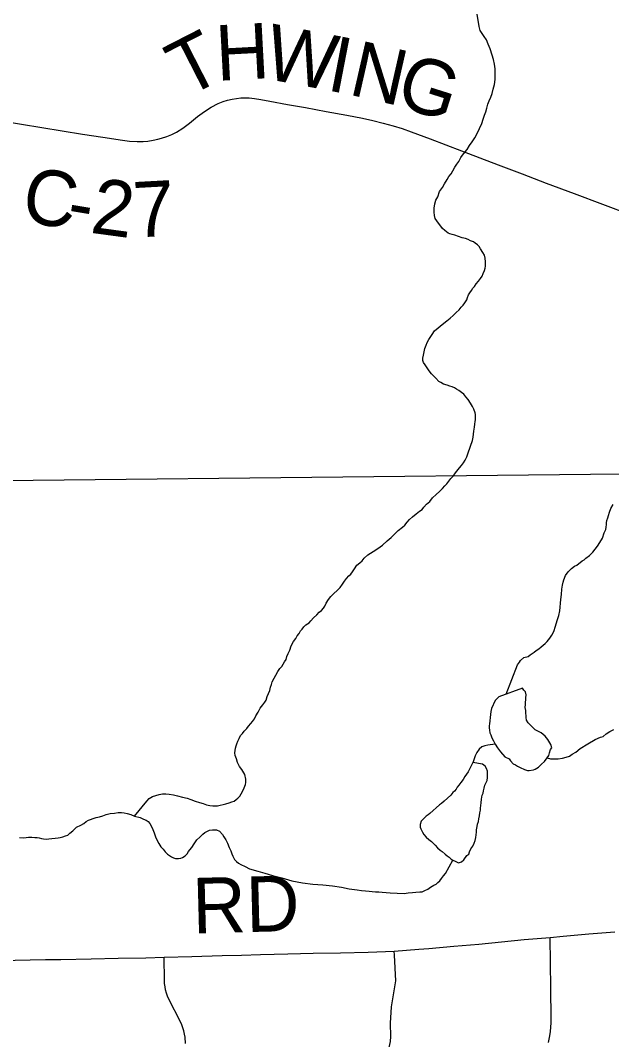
# Model space of a CAD drawing. Extents: x 103424 to 290657, y 38711 to 110967.
# Drawn here: x 120775 to 123993, y 93661 to 99204 of the extents above; entities that cross this region are included whole.
import ezdxf

# ---------------------------------------------------------------- set-up
doc = ezdxf.new("R2010")
doc.units = 0
for name, color, linetype in [('GM_X_Corporation', 7, 'Continuous'), ('GM_X_County_Road', 7, 'Continuous'), ('GM_X_County_Road_Text', 7, 'Continuous'), ('GM_X_Minor_Lake', 7, 'Continuous'), ('GM_X_Minor_River', 7, 'Continuous'), ('GM_X_Township_Road', 7, 'Continuous')]:
    doc.layers.add(name, color=color, linetype=linetype)

msp = doc.modelspace()

# ---------------------------------------------------------------- linework, layer by layer
at = {"layer": 'GM_X_Corporation'}
for points in [[(148354.5, 110967.2), (119699, 110967.2), (119716.9, 106542.5), (119719.8, 106322.8), (119720.8, 106006.3), (119709.7, 99445.7), (119706.4, 99064.2), (119663.9, 96690), (127752.9, 96778.3), (127904.6, 96781), (127960.9, 96782.1), (128017.2, 96783.1), (128144.7, 96785.8), (131350.5, 96844.5), (131500.4, 96848.9), (132289.6, 96863.9), (132581, 96869.6), (132838, 96874.6), (133225.9, 96882.3), (133496.3, 96888.5), (133864.7, 96896.9), (134160.1, 96903.7)], [(119639, 84504.6), (119641.6, 85722.3), (119634.5, 87732.9), (119633.9, 87813.5), (119633.9, 87824), (119641.1, 89532.2), (119665, 94023.8), (119663.9, 96690), (127752.9, 96778.3), (127904.6, 96781), (127960.9, 96782.1), (128017.2, 96783.1), (128144.7, 96785.8), (131350.5, 96844.5), (131500.4, 96848.9), (132289.6, 96863.9), (132581, 96869.6), (132838, 96874.6), (133225.9, 96882.3), (133496.3, 96888.5), (133864.7, 96896.9), (134160.1, 96903.7)]]:
    msp.add_lwpolyline(points, dxfattribs=at)
at = {"layer": 'GM_X_County_Road'}
for points in [[(120659.1, 98658.6), (120780.8, 98638.9), (120891.4, 98620.7), (121002.1, 98602.6), (121112.5, 98585.4), (121222.8, 98568.2), (121329.9, 98551.8), (121369.4, 98547.2), (121410.3, 98544.6), (121443.6, 98545.2), (121469.2, 98547.5), (121497.4, 98551.8), (121522, 98557), (121543.5, 98563.1), (121571.2, 98572.3), (121598.8, 98583.6), (121624.9, 98596.4), (121658.2, 98618.4), (121695.1, 98644.5), (121739.2, 98680.9), (121777.6, 98709.1), (121813.4, 98731.1), (121851.3, 98751.6), (121878.8, 98762.4), (121901.7, 98770), (121927.7, 98776.2), (121951.2, 98779.8), (121973.8, 98782.3), (121995.3, 98782.8), (122019.8, 98781.8), (122049.1, 98778.7), (122082.9, 98773.6), (122132, 98764.4), (122228.9, 98747), (122325.9, 98729.6), (122438.8, 98709.1), (122551.6, 98688.6), (122636.1, 98671.7), (122692.4, 98659.4), (122749.3, 98645.6), (122804.1, 98630.7), (122852.1, 98615), (122901.4, 98597.9), (123004.8, 98559.7), (123090.1, 98527.3), (123175.5, 98494.8), (123275.6, 98456.2), (123375.6, 98417.6), (123505.7, 98368.5), (123635.8, 98319.3), (123789.1, 98262.3), (123942.5, 98205.2), (124096.9, 98146.8)], [(120663.7, 94091.3), (120828.8, 94094.5), (120911.4, 94096), (120994.1, 94097.6), (121159.2, 94100.7), (121307.9, 94103.5), (121456.7, 94106.3), (121556.7, 94108.7), (121708.8, 94113.8), (121873.8, 94118.2), (121977.4, 94120.9), (122080.9, 94123.7), (122229.7, 94127.2), (122368, 94130.5), (122517.8, 94133.9), (122667.7, 94137.3), (122808.3, 94142.7), (122943.4, 94152.5), (122997.1, 94156.8), (123133.2, 94168.9), (123269.3, 94181), (123392.6, 94192.9), (123515.9, 94204.9), (123657.9, 94217.3), (123728.3, 94224.5), (123868.8, 94235.6), (124009.4, 94246.7)]]:
    msp.add_lwpolyline(points, dxfattribs=at)
at = {"layer": 'GM_X_Minor_Lake'}
for points in [[(123379.3, 95525.2), (123358.5, 95505.9), (123338.8, 95461.3), (123335, 95445.1), (123333.2, 95428.9), (123327.7, 95378.3), (123325.8, 95368.2), (123325.9, 95356.1), (123328.1, 95344), (123330.3, 95329.9), (123334.4, 95317.8), (123340.7, 95301.7), (123349, 95285.6), (123359.3, 95267.5), (123371.6, 95247.4), (123388, 95225.4), (123410.6, 95199.3), (123434.9, 95187.5), (123443.1, 95177.4), (123457.5, 95161.4), (123469.6, 95155.5), (123479.8, 95147.5), (123494, 95141.6), (123518.4, 95129.7), (123534.6, 95123.8), (123544.7, 95123.9), (123566.9, 95128.1), (123577, 95132.3), (123595, 95142.6), (123611, 95158.9), (123627, 95173.2), (123640.9, 95193.5), (123650.8, 95205.8), (123654.7, 95219.9), (123660.6, 95238.2), (123666.5, 95248.4), (123662.3, 95266.5), (123645.8, 95292.6), (123631.4, 95310.6), (123619.2, 95320.6), (123609, 95328.6), (123590.7, 95338.5), (123576.5, 95346.4), (123562.2, 95360.4), (123549.9, 95372.5), (123537.7, 95384.4), (123529.4, 95398.5), (123527.2, 95412.6), (123527.1, 95422.7), (123524.9, 95436.9), (123524.8, 95451), (123522.6, 95467.1), (123524.4, 95483.3), (123524.3, 95495.4), (123526.1, 95509.6), (123526, 95519.7), (123527.8, 95535.9), (123523.6, 95552), (123515.4, 95562), (123507.2, 95572), (123379.3, 95525.2)], [(123627, 95173.2), (123640.9, 95193.5), (123650.8, 95205.8), (123654.7, 95219.9), (123660.6, 95238.2), (123666.5, 95248.4), (123662.3, 95266.5), (123645.8, 95292.6), (123631.4, 95310.6), (123619.2, 95320.6), (123609, 95328.6), (123590.7, 95338.5), (123576.5, 95346.4), (123562.2, 95360.4), (123549.9, 95372.5), (123537.7, 95384.4), (123529.4, 95398.5), (123527.2, 95412.6), (123527.1, 95422.7), (123524.9, 95436.9), (123524.8, 95451), (123522.6, 95467.1), (123524.4, 95483.3), (123524.3, 95495.4), (123526.1, 95509.6), (123526, 95519.7), (123527.8, 95535.9), (123523.6, 95552), (123515.4, 95562), (123507.2, 95572), (123379.3, 95525.2)], [(123379.3, 95525.2), (123358.5, 95505.9), (123338.8, 95461.3), (123335, 95445.1), (123333.2, 95428.9), (123327.7, 95378.3), (123325.8, 95368.2), (123325.9, 95356.1), (123328.1, 95344), (123330.3, 95329.9), (123334.4, 95317.8), (123340.7, 95301.7), (123349, 95285.6), (123359.3, 95267.5), (123371.6, 95247.4), (123388, 95225.4), (123410.6, 95199.3), (123434.9, 95187.5), (123443.1, 95177.4), (123457.5, 95161.4), (123469.6, 95155.5), (123479.8, 95147.5), (123494, 95141.6), (123518.4, 95129.7), (123534.6, 95123.8), (123544.7, 95123.9), (123566.9, 95128.1), (123577, 95132.3), (123595, 95142.6), (123611, 95158.9), (123627, 95173.2)], [(123237.2, 95167.3), (123211.6, 95116.5), (123193.7, 95092.1), (123183.8, 95075.9), (123171.8, 95059.6), (123161.9, 95045.3), (123151.9, 95033.1), (123146, 95023), (123138.1, 95012.8), (123128, 95004.6), (123118.1, 94990.4), (123100.1, 94974), (123082.1, 94957.7), (123066.1, 94945.4), (123056.1, 94937.2), (123038.1, 94920.9), (123022.1, 94906.6), (123004.1, 94890.2), (122994.1, 94884.1), (122984.1, 94875.9), (122968.1, 94861.6), (122956.1, 94849.3), (122950.3, 94831.1), (122950.5, 94816.9), (122954.6, 94806.9), (122962.9, 94788.8), (122971.1, 94776.7), (122983.4, 94762.7), (122997.7, 94748.7), (123012, 94738.8), (123022.2, 94728.8), (123032.4, 94718.8), (123044.7, 94704.7), (123059, 94690.7), (123071.2, 94684.8), (123087.5, 94668.8), (123097.7, 94660.8), (123107.9, 94652.9), (123118.1, 94644.9), (123128.3, 94636.9), (123140.5, 94630.9)], [(123237.2, 95167.3), (123211.6, 95116.5), (123193.7, 95092.1), (123183.8, 95075.9), (123171.8, 95059.6), (123161.9, 95045.3), (123151.9, 95033.1), (123146, 95023), (123138.1, 95012.8), (123128, 95004.6), (123118.1, 94990.4), (123100.1, 94974), (123082.1, 94957.7), (123066.1, 94945.4), (123056.1, 94937.2), (123038.1, 94920.9), (123022.1, 94906.6), (123004.1, 94890.2), (122994.1, 94884.1), (122984.1, 94875.9), (122968.1, 94861.6), (122956.1, 94849.3), (122950.3, 94831.1), (122950.5, 94816.9), (122954.6, 94806.9), (122962.9, 94788.8), (122971.1, 94776.7), (122983.4, 94762.7), (122997.7, 94748.7), (123012, 94738.8), (123022.2, 94728.8), (123032.4, 94718.8), (123044.7, 94704.7), (123059, 94690.7), (123071.2, 94684.8), (123087.5, 94668.8), (123097.7, 94660.8), (123107.9, 94652.9), (123118.1, 94644.9), (123128.3, 94636.9), (123140.5, 94630.9), (123158.7, 94623), (123174.8, 94627.2), (123188.8, 94639.5), (123204.7, 94661.9), (123214.7, 94670.1), (123218.6, 94682.2), (123226.5, 94698.5), (123236.5, 94712.7), (123244.4, 94729), (123250.2, 94743.2), (123254.1, 94759.4), (123255.9, 94775.5), (123257.8, 94789.7), (123257.6, 94801.8), (123261.5, 94820), (123263.4, 94832.2), (123267.2, 94846.4), (123269.1, 94862.6), (123272.9, 94878.8), (123274.7, 94894.9), (123278.6, 94909.1), (123278.5, 94919.2), (123280.4, 94933.4), (123282.2, 94949.5), (123284, 94967.8), (123287.8, 94990), (123293.7, 95002.2), (123295.6, 95014.3), (123299.4, 95028.5), (123303.3, 95044.7), (123309.2, 95058.9), (123315.1, 95071.1), (123316.9, 95087.3), (123316.8, 95097.4), (123316.7, 95107.5), (123316.5, 95121.6), (123312.3, 95135.7), (123304.1, 95147.8), (123289.8, 95159.7), (123237.2, 95167.3)], [(123140.5, 94630.9), (123158.7, 94623), (123174.8, 94627.2), (123188.8, 94639.5), (123204.7, 94661.9), (123214.7, 94670.1), (123218.6, 94682.2), (123226.5, 94698.5), (123236.5, 94712.7), (123244.4, 94729), (123250.2, 94743.2), (123254.1, 94759.4), (123255.9, 94775.5), (123257.8, 94789.7), (123257.6, 94801.8), (123261.5, 94820), (123263.4, 94832.2), (123267.2, 94846.4), (123269.1, 94862.6), (123272.9, 94878.8), (123274.7, 94894.9), (123278.6, 94909.1), (123278.5, 94919.2), (123280.4, 94933.4), (123282.2, 94949.5), (123284, 94967.8), (123287.8, 94990), (123293.7, 95002.2), (123295.6, 95014.3), (123299.4, 95028.5), (123303.3, 95044.7), (123309.2, 95058.9), (123315.1, 95071.1), (123316.9, 95087.3), (123316.8, 95097.4), (123316.7, 95107.5), (123316.5, 95121.6), (123312.3, 95135.7), (123304.1, 95147.8), (123289.8, 95159.7), (123237.2, 95167.3)]]:
    msp.add_lwpolyline(points, dxfattribs=at)
at = {"layer": 'GM_X_Minor_River'}
for points in [[(123203.9, 97684.2), (123207.8, 97696.4), (123213.7, 97710.6), (123221.6, 97722.8), (123229.5, 97735), (123237.5, 97747.2), (123245.5, 97757.4), (123255.4, 97771.6), (123267.3, 97785.9), (123279.3, 97800.1), (123287.2, 97812.3), (123293.1, 97826.5), (123301, 97842.8), (123304.9, 97856.9), (123306.8, 97867.1), (123306.6, 97879.2), (123306.5, 97891.3), (123304.3, 97911.5), (123300, 97927.6), (123291.8, 97941.7), (123279.4, 97961.7), (123271.2, 97973.8), (123263, 97983.8), (123250.8, 97991.8), (123240.6, 97999.7), (123224.4, 98005.6), (123212.2, 98011.6), (123198, 98017.5), (123179.8, 98021.4), (123159.5, 98029.2), (123139.2, 98035.1), (123125, 98039), (123112.9, 98042.9), (123102.7, 98046.8), (123084.4, 98060.8), (123072.1, 98072.8), (123041.4, 98112.9), (123033.1, 98127), (123028.9, 98143.1), (123026.7, 98161.2), (123026.4, 98183.5), (123030.2, 98205.7), (123036, 98226), (123045.9, 98244.3), (123055.7, 98272.6), (123071.6, 98295), (123083.4, 98315.3), (123097.3, 98337.7), (123107.2, 98354), (123119.2, 98370.2), (123129.1, 98386.5), (123139, 98404.8), (123150.9, 98421.1), (123160.8, 98437.3), (123172.7, 98457.6), (123186.6, 98478), (123206.5, 98502.4), (123218.4, 98522.7), (123234.3, 98543.1), (123248.2, 98565.4), (123260, 98587.8), (123273.8, 98616.2), (123285.6, 98642.6), (123293.4, 98666.9), (123301.3, 98689.2), (123307.1, 98707.4), (123313, 98725.7), (123318.8, 98748), (123326.6, 98766.2), (123334.5, 98786.5), (123342.3, 98806.8), (123348.1, 98829.1), (123355.9, 98855.4), (123359.6, 98881.7), (123359.3, 98910), (123358.9, 98940.3), (123354.6, 98966.5), (123350.3, 98990.7), (123341.9, 99014.8), (123331.4, 99049.1), (123321, 99075.2), (123310.7, 99097.4), (123298.3, 99115.4), (123277.7, 99149.5), (123271.4, 99169.7), (123260.5, 99238.3)], [(122539, 96154.3), (122549, 96168.6), (122562.9, 96182.9), (122572.9, 96193.1), (122582.9, 96205.3), (122592.8, 96221.6), (122606.7, 96241.9), (122622.7, 96254.2), (122634.7, 96264.4), (122646.6, 96278.7), (122666.6, 96297), (122694.7, 96315.5), (122720.8, 96331.9), (122744.8, 96350.3), (122770.8, 96372.8), (122792.8, 96391.2), (122812.7, 96411.6), (122830.7, 96430), (122854.7, 96448.4), (122866.7, 96458.6), (122880.7, 96474.9), (122892.6, 96489.2), (122908.6, 96503.5), (122928.6, 96519.9), (122946.6, 96534.2), (122960.7, 96544.4), (122970.6, 96556.6), (122984.6, 96572.9), (123002.6, 96587.3), (123018.5, 96607.6), (123038.5, 96626), (123056.5, 96642.3), (123072.4, 96658.7), (123084.4, 96672.9), (123096.4, 96683.1), (123106.3, 96697.4), (123118.3, 96711.7), (123130.2, 96725.9), (123142.1, 96744.2), (123164, 96770.7), (123176, 96782.9), (123185.9, 96797.2), (123195.9, 96811.4), (123203.7, 96829.7), (123211.6, 96852), (123235, 96918.9), (123238.8, 96937.1), (123240.7, 96953.3), (123242.5, 96969.5), (123244.4, 96981.6), (123246.3, 96991.7), (123248.1, 97007.9), (123250, 97022.1), (123251.9, 97032.2), (123251.7, 97044.3), (123251.6, 97060.4), (123249.4, 97070.5), (123243.1, 97088.7), (123234.9, 97104.7), (123224.6, 97122.8), (123212.2, 97142.9), (123199.9, 97156.9), (123187.6, 97170.9), (123175.4, 97180.9), (123161.2, 97190.9), (123148.9, 97198.8), (123136.8, 97204.8), (123124.6, 97210.7), (123112.4, 97214.6), (123098.2, 97220.5), (123077.9, 97226.4), (123063.7, 97234.3), (123051.5, 97240.3), (123035.2, 97258.3), (123024.9, 97268.3), (123012.7, 97282.3), (123000.3, 97298.4), (122988, 97314.4), (122977.7, 97330.5), (122969.5, 97342.5), (122965.4, 97354.6), (122965.2, 97366.7), (122969.1, 97382.9), (122972.9, 97401.1), (122976.7, 97419.3), (122982.6, 97437.6), (122988.5, 97451.8), (122998.4, 97468), (123004.3, 97480.2), (123016.2, 97496.5), (123028.1, 97514.8), (123080.1, 97557.7), (123096.2, 97570), (123114.2, 97584.3), (123130.2, 97598.6), (123146.1, 97615), (123162.1, 97629.3), (123174.1, 97643.5), (123184, 97655.7), (123194, 97668), (123203.9, 97684.2)], [(123418.1, 95538.9), (123479.5, 95699), (123491.4, 95713.3), (123497.4, 95723.5), (123515.4, 95739.8), (123537.5, 95744.1), (123549.5, 95754.3), (123571.6, 95768.6), (123581.6, 95776.8), (123595.6, 95787.1), (123609.6, 95797.3), (123619.6, 95805.5), (123631.6, 95815.7), (123641.6, 95825.9), (123655.5, 95844.2), (123667.5, 95860.5), (123677.3, 95880.8), (123687.1, 95909.2), (123696.8, 95939.6), (123704.6, 95968), (123710.4, 95992.3), (123712.1, 96012.5), (123713.9, 96034.7), (123715.7, 96054.9), (123719.4, 96081.2), (123721.1, 96111.6), (123724.9, 96131.8), (123728.7, 96148), (123732.6, 96162.2), (123742.4, 96184.5), (123756.3, 96204.9), (123774.3, 96223.2), (123790.3, 96235.5), (123802.4, 96241.7), (123832.4, 96264.2), (123842.4, 96270.3), (123852.4, 96278.5), (123872.5, 96292.9), (123890.4, 96311.2), (123902.4, 96327.5), (123916.3, 96343.8), (123928.2, 96364.1), (123942.1, 96388.5), (123951.8, 96416.9), (123961.7, 96435.2), (123963.6, 96447.3), (123965.4, 96461.5), (123965.3, 96471.6), (123967.2, 96483.7), (123971.1, 96497.9), (123974.9, 96512.1), (123980.8, 96530.3), (123988.7, 96548.6), (124000.5, 96570.9)], [(121396.6, 94876.3), (121462.3, 94957.7), (121476.3, 94972), (121494.3, 94982.3), (121512.4, 94988.5), (121530.5, 94994.8), (121548.7, 94997), (121566.9, 94997.2), (121585.1, 94995.3), (121607.3, 94991.5), (121629.6, 94987.7), (121658, 94979.9), (121682.3, 94974.1), (121702.5, 94966.2), (121726.9, 94958.3), (121749.2, 94950.5), (121769.4, 94944.6), (121787.7, 94938.7), (121805.9, 94934.9), (121822.1, 94933), (121836.2, 94933.2), (121848.4, 94933.3), (121892.7, 94943.8), (121910.8, 94948.1), (121924.9, 94954.2), (121938.9, 94958.4), (121948.9, 94966.6), (121959, 94974.8), (121968.9, 94985), (121976.9, 94997.2), (121984.8, 95013.4), (121992.7, 95029.7), (122000.5, 95047.9), (122002.4, 95060.1), (122002.2, 95078.2), (121995.8, 95102.4), (121985.5, 95120.5), (121979.4, 95130.6), (121967.1, 95146.6), (121956.7, 95168.7), (121950.4, 95188.9), (121944.1, 95207), (121941.9, 95221.1), (121943.8, 95233.2), (121945.7, 95245.4), (121949.6, 95259.6), (121953.5, 95269.7), (121957.4, 95283.9), (121965.3, 95298.1), (121973.2, 95314.3), (121983.1, 95326.6), (121993.1, 95338.8), (122007.1, 95353.1), (122017, 95365.3), (122029, 95379.6), (122038.9, 95391.8), (122048.9, 95406), (122056.7, 95422.3), (122068.6, 95442.6), (122080.5, 95462.9), (122094.4, 95481.2), (122104.4, 95495.5), (122112.3, 95507.7), (122118.1, 95527.9), (122126, 95544.2), (122131.9, 95560.4), (122135.7, 95578.6), (122141.6, 95592.8), (122145.5, 95607), (122175.1, 95663.8), (122187, 95680.1), (122197, 95690.3), (122205, 95702.5), (122212.9, 95714.7), (122220.8, 95729), (122224.7, 95745.2), (122232.6, 95761.4), (122240.4, 95779.6), (122248.2, 95802), (122262.1, 95826.3), (122274, 95842.6), (122281.9, 95856.8), (122291.9, 95869.1), (122299.8, 95883.3), (122307.8, 95893.5), (122317.7, 95905.7), (122327.7, 95915.9), (122345.7, 95928.2), (122355.7, 95938.4), (122369.7, 95954.7), (122387.6, 95971), (122401.6, 95985.3), (122413.6, 95995.5), (122423.6, 96007.8), (122431.5, 96017.9), (122439.4, 96034.2), (122451.3, 96054.5), (122465.3, 96070.8), (122515.2, 96119.8), (122527.1, 96138.1), (122539, 96154.3)], [(123640.9, 95193.5), (123659.1, 95187.7), (123677.3, 95187.8), (123701.5, 95188.1), (123725.7, 95192.4), (123745.9, 95196.6), (123764, 95202.8), (123778, 95213.1), (123798.1, 95223.4), (123822.1, 95243.8), (123862.2, 95270.5), (123902.3, 95293.1), (123932.4, 95305.5), (123946.5, 95309.7), (123962.5, 95324), (123982.6, 95336.3), (124004.7, 95346.7)], [(123359.3, 95267.5), (123319.3, 95262.8), (123303.2, 95258.7), (123287.1, 95252.5), (123271.1, 95240.3), (123259.2, 95222.1), (123249.2, 95203.9), (123237.2, 95166.8)], [(120769.8, 94760.9), (120794, 94759.2), (120818.3, 94761.4), (120836.4, 94761.6), (120852.6, 94759.7), (120866.7, 94759.9), (120876.9, 94758), (120889, 94754), (120901.2, 94752.1), (120915.3, 94750.3), (120929.5, 94752.4), (120945.6, 94754.6), (120963.7, 94756.8), (120979.9, 94759), (120992, 94761.1), (121006.1, 94763.3), (121020.2, 94769.5), (121032.2, 94773.6), (121044.2, 94783.9), (121060.2, 94796.1), (121080.2, 94816.5), (121104.3, 94826.9), (121120.3, 94837.2), (121132.3, 94847.4), (121146.4, 94853.6), (121156.5, 94857.7), (121170.5, 94863.9), (121186.6, 94868.1), (121204.8, 94872.3), (121222.9, 94878.6), (121241, 94884.8), (121263.1, 94891.1), (121287.3, 94893.4), (121307.5, 94895.6), (121325.7, 94895.8), (121339.8, 94893.9), (121356, 94890), (121376.3, 94886.2), (121396.6, 94876.3), (121427, 94868.5), (121445.2, 94860.6), (121459.5, 94854.7), (121469.6, 94846.7), (121479.9, 94836.7), (121488.1, 94820.6), (121496.4, 94804.5), (121502.7, 94786.4), (121511, 94764.3), (121519.3, 94744.1), (121527.6, 94728.1), (121539.9, 94710), (121552.2, 94696), (121562.5, 94681.9), (121574.7, 94669.9), (121586.9, 94662), (121597.1, 94656), (121607.3, 94650.1), (121619.4, 94646.1), (121635.6, 94646.3), (121647.7, 94648.4), (121657.7, 94650.6), (121671.8, 94660.8), (121681.7, 94671), (121689.7, 94683.2), (121697.6, 94693.4), (121707.6, 94705.6), (121721.5, 94725.9), (121735.4, 94748.3), (121751.4, 94762.6), (121767.3, 94778.9), (121779.4, 94787.1), (121793.4, 94795.4), (121803.5, 94799.5), (121819.6, 94801.7), (121829.7, 94801.8), (121841.8, 94801.9), (121858.1, 94794), (121874.4, 94776), (121882.6, 94763.9), (121892.9, 94747.8), (121901.2, 94729.7), (121911.6, 94705.6), (121919.9, 94687.5), (121926.1, 94671.4), (121930.3, 94659.3), (121940.6, 94641.2), (121950.9, 94629.2), (121961, 94621.2)], [(121961, 94621.2), (121975.3, 94613.3), (121997.6, 94603.4), (122022, 94589.5), (122066.6, 94577.8), (122105.1, 94566.1), (122147.7, 94554.4), (122198.3, 94540.8), (122253, 94525.2), (122309.7, 94513.6), (122366.3, 94506.1), (122420.9, 94502.6), (122473.5, 94497), (122522.1, 94489.4), (122564.6, 94481.8), (122607, 94476.1), (122631.3, 94472.3), (122653.6, 94470.5), (122673.8, 94468.7), (122690, 94466.9), (122708.2, 94465), (122726.3, 94465.2), (122744.5, 94463.4), (122764.7, 94461.5), (122787, 94459.7), (122863.8, 94456.5), (122886, 94458.7), (122908.2, 94460.9), (122926.3, 94463.1), (122948.5, 94465.4), (122960.6, 94465.5), (122976.7, 94471.7), (122992.8, 94480), (123006.8, 94490.2), (123024.8, 94500.5), (123036.9, 94506.7), (123046.9, 94514.9), (123056.9, 94525.1), (123066.8, 94537.3), (123076.8, 94551.5), (123088.7, 94563.8), (123128.3, 94636.9)]]:
    msp.add_lwpolyline(points, dxfattribs=at)
at = {"layer": 'GM_X_Township_Road'}
for points in [[(123649.3, 93645.6), (123655.9, 93680.8), (123659.2, 93704.4), (123661.7, 93728), (123663.5, 93751.9), (123664.3, 93775.7), (123661.9, 93940.7), (123659.9, 94079), (123657.9, 94217.3)], [(122460.7, 92343.6), (122458.8, 92504.8), (122459.5, 92669.9), (122459.9, 92792.4), (122460.4, 92914.9), (122463.5, 92967.1), (122472, 93006.1), (122488.8, 93046.4), (122545.5, 93150.6), (122602.2, 93254.7), (122647.4, 93338.9), (122692.5, 93423.1), (122728.8, 93494.5), (122759.9, 93555.8), (122781.2, 93618.3), (122789, 93650.7), (122790.9, 93678.7), (122789, 93750.7), (122794.3, 93839.4), (122808.4, 93926.5), (122818.4, 93980.3), (122810.2, 94119.9), (122808.3, 94142.7)], [(121673.1, 93639.2), (121671.4, 93674.3), (121668.6, 93691.6), (121664.6, 93708.8), (121659.6, 93725.6), (121653.3, 93742), (121645.8, 93757.9), (121582.9, 93881.4), (121576.1, 93897.6), (121570.3, 93914.2), (121565.5, 93931.1), (121562.3, 93948.3), (121560, 93965.8), (121559, 93983.3), (121556.7, 94108.7)]]:
    msp.add_lwpolyline(points, dxfattribs=at)

# ---------------------------------------------------------------- texts
at = {"layer": 'GM_X_County_Road_Text'}
for s, height, rotation, p in [('H', 301.9, 3.0176, (121845.1, 98874.8)), ('W', 301.9, 349.3113, (122091.4, 98890.1)), ('T', 301.9, 27.094, (121676.2, 98780.6)), ('I', 301.9, 349.0284, (122434.7, 98825.3)), ('N', 301.9, 347.1389, (122553.8, 98802.2)), ('G', 301.9, 342.4487, (122806.5, 98744.8)), ('C', 301.9, 350.2541, (120771.3, 98113.9)), ('2', 301.9, 352.3047, (121149.6, 98049.7)), ('7', 301.9, 3.1166, (121396, 98022.3)), ('-', 301.9, 350.4687, (121016.9, 98071.8)), ('RD', 301.87, 1.4659, (121714.1, 94238.1))]:
    msp.add_text(s, height=height, rotation=rotation, dxfattribs=at).set_placement(p)

doc.saveas('drawing.dxf')
